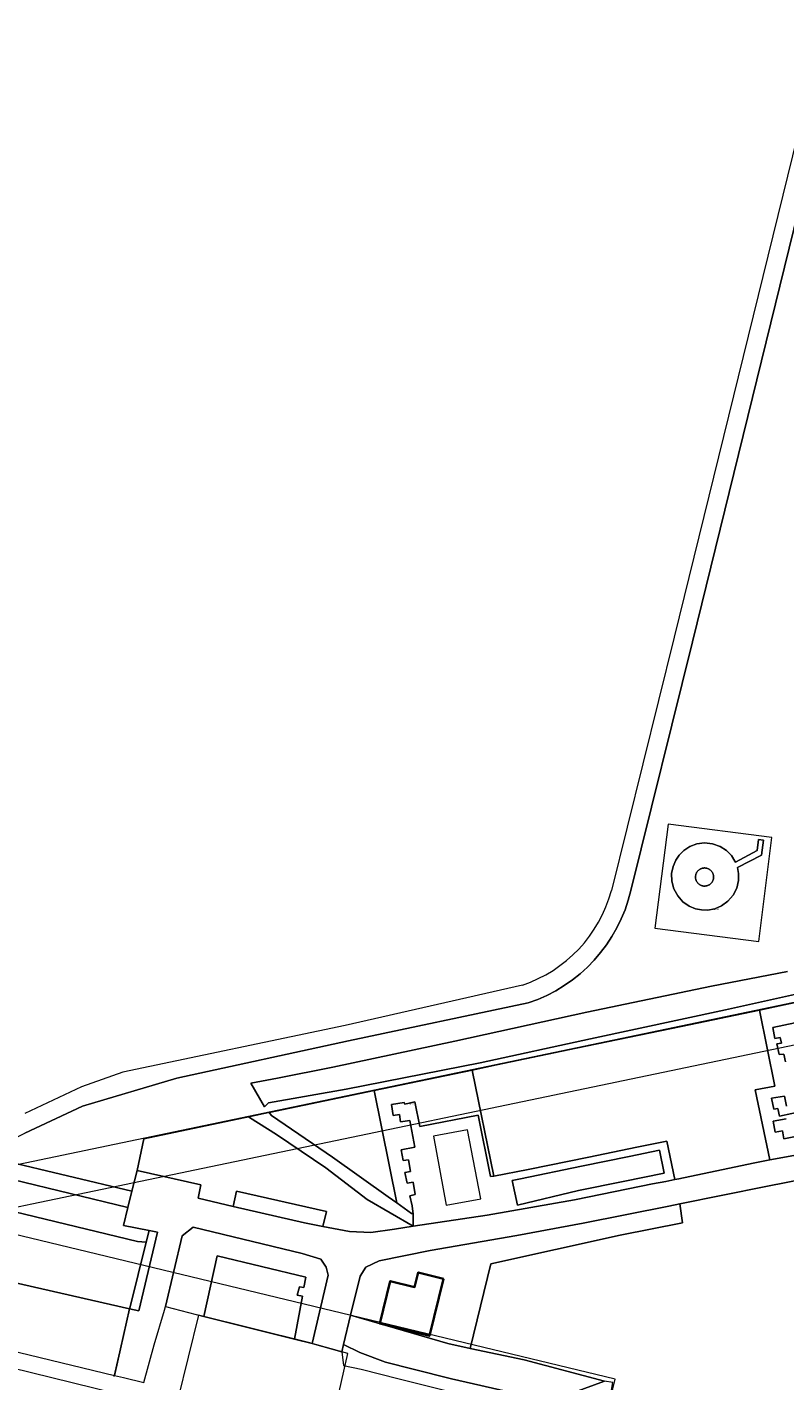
# Model space of a CAD drawing. Header units: metres. Extents: x 250001 to 257773, y 598992 to 609118.
# Tile 586 of 656: x 251982 to 252163, y 607555 to 607879. Entities that reach past the tile are written whole.
import ezdxf
from ezdxf.enums import TextEntityAlignment as Align
from ezdxf.lldxf.tags import DXFTag

# ---------------------------------------------------------------- set-up
doc = ezdxf.new("R2010")
doc.units = ezdxf.units.M
for name, color, linetype, lineweight in [('B-WE-GR-GRAS-GV', 252, 'Continuous', 13), ('B-WE-GR-GROENVOORZIENING-GV', 252, 'Continuous', 18), ('B-WE-IE-TERREINAFSCHEIDING_KUNSTMATIG_HEKWERK-G', 252, 'IE-TERREINAFSCHEIDING-KUNSTMATIG', 18), ('B-WE-KG-GRENS_PERCEEL-G', 150, 'KG-PERCEEL', 18), ('B-WE-KG-GRENS_PERCEEL-S', 150, 'Continuous', 25), ('B-WE-KW-KUNSTWERK_STEIGER-GV', 252, 'Continuous', 18), ('B-WE-OG-BEBOUWING-GV', 1, 'Continuous', 35), ('B-WE-OG-BEBOUWING_WINDTURBINE-GV', 1, 'Continuous', 18), ('B-WE-OG-TERREIN_CULTUURSCHEIDING-GV', 252, 'Continuous', 18), ('B-WE-VH-ONVERHARD-GV', 252, 'Continuous', 18), ('B-WE-VH-VERHARDING_BEDRIJFSVLOERPLAAT-GV', 252, 'Continuous', 18), ('B-WE-VH-VERHARDING_GESLOTEN-GV', 252, 'Continuous', 18), ('B-WE-VH-VERHARDING_HALFVERHARDING-GV', 252, 'Continuous', 18), ('B-WE-VH-VERHARDING_OPEN-GV', 252, 'Continuous', 18), ('X-XX-AL-REFERENTIE-G', 7, 'Continuous', 18)]:
    doc.layers.add(name, color=color, linetype=linetype, lineweight=lineweight)
doc.styles.add('NLCS-ISO', font='NLCS-ISO.ttf')
doc.styles.get("Standard").update_dxf_attribs({"font": 'NLCS-ISO.ttf'})
doc.linetypes.add('IE-TERREINAFSCHEIDING-KUNSTMATIG', pattern='A,4,[82,NLCS.shx,S=0.75,R=90,X=0,Y=0],4,-2', length=10)
tags = doc.linetypes.add('KG-PERCEEL', pattern='A,5.5,-2,["P",Standard,S=1.8,R=0,X=-0.5,Y=-0.9],-2,5.5,-2,[5,NLCS.SHX,S=0.75,R=0,X=0,Y=0],-2', length=19).pattern_tags.tags
tags[6] = DXFTag(74, 10)

# ---------------------------------------------------------------- blocks, each defined once
blk = doc.blocks.new('SKG-PERCEELNUMMER-SO')
at = {"style": 'NLCS-ISO', "oblique": 10, "flags": 1}
blk.add_attdef('GEMEENTECODE', text='', height=1.8, dxfattribs=at).set_placement((0, 2.6), align=Align.MIDDLE_CENTER)
at = {"style": 'NLCS-ISO', "oblique": 10}
blk.add_attdef('SECTIE', text='', height=1.8, dxfattribs=at).set_placement((-0.5, 0), align=Align.MIDDLE_RIGHT)
blk.add_attdef('PERCEELNUMMER', text='', height=1.8, dxfattribs=at).set_placement((0.5, 0), align=Align.MIDDLE_LEFT)
blk = doc.blocks.new('BS2021-132-Xref-KAD-20210617')
at = {"layer": 'B-WE-KG-GRENS_PERCEEL-G', "flags": 128}
blk.add_lwpolyline([(252135.175, 607688.075), (252132.054, 607663.268), (252156.854, 607660.103), (252159.973, 607684.908)], close=True, dxfattribs=at)
for points in [[(252177.465, 607648.038), (251960.181, 607602.647), (251957.577, 607591.925)], [(252177.465, 607648.038), (252174.836, 607637.304), (251983.226, 607597.282)], [(251983.226, 607597.282), (251964.993, 607593.474)], [(252119.437, 607542.588), (252122.549, 607555.501), (251964.993, 607593.474)]]:
    blk.add_lwpolyline(points, dxfattribs=at)
at = {"layer": 'B-WE-KG-GRENS_PERCEEL-S', "xscale": 0.2, "yscale": 0.2, "zscale": 0.2}
for p, values in [((252146.006, 607667.799), {'PERCEELNUMMER': '3588', 'SECTIE': 'A'}), ((252073.128, 607621.246), {'PERCEELNUMMER': '3633', 'SECTIE': 'A'})]:
    blk.add_blockref('SKG-PERCEELNUMMER-SO', p, dxfattribs=at).add_auto_attribs(values)
blk = doc.blocks.new('BS2021-132-Xref-BGT-GRIJS-20210617-aangepast')
at = {"layer": 'B-WE-GR-GRAS-GV', "flags": 128}
blk.add_lwpolyline([(251742.23, 607619.48), (251807.84, 607603.49), (251855.93, 607591.88), (251939.9, 607571.58), (251951.895, 607568.685), (251955.453, 607583.912), (252006.554, 607572.305), (252006.66, 607572.776), (252010.537, 607588.184), (252008.436, 607588.345), (251959.267, 607600.241), (251953.005, 607601.442), (251858.681, 607624.064), (251848.685, 607626.443), (251821.494, 607625.063), (251755.771, 607640.621)], dxfattribs=at)
at = {"layer": 'B-WE-GR-GROENVOORZIENING-GV', "flags": 128}
for points in [[(252296.217, 608369.34), (252287.111, 608332.607), (252281.234, 608308.987), (252275.24, 608286.513), (252259.433, 608219.237), (252210.051, 608014.222), (252198.205, 607966.63), (252181.696, 607897.476), (252141.009, 607731.679), (252126.282, 607672.268)], [(252171.088, 607648.712), (252148.943, 607643.707), (252116.652, 607636.771), (252090.333, 607631.083), (252058.291, 607624.775), (252039.7, 607621.477), (252038.77, 607620.518), (252035.548, 607626.187), (252041.91, 607627.434), (252055.067, 607630.012), (252084.25, 607636.252), (252115.765, 607643.147), (252145.53, 607649.382), (252163.686, 607652.877)], [(252101.784, 607645.394), (252058.823, 607636.299), (252017.866, 607627.407), (251995.282, 607620.746), (251981.547, 607614.296)], [(251976.371, 607607.749), (252007.12, 607600.384), (252008.36, 607605.316), (252009.977, 607612.887), (252034.775, 607618.137), (252035.706, 607618.334), (252039.703, 607619.191), (252039.853, 607619.223), (252064.968, 607624.467), (252065, 607624.474), (252088.405, 607629.348), (252094.218, 607630.559), (252113.247, 607634.576), (252138.28, 607639.749), (252157.01, 607643.675), (252165.49, 607645.453)], [(252163.686, 607652.877), (252145.53, 607649.382), (252115.765, 607643.147), (252084.25, 607636.252), (252055.067, 607630.012), (252041.91, 607627.434), (252035.548, 607626.187), (252038.77, 607620.518), (252039.7, 607621.477), (252058.291, 607624.775), (252090.333, 607631.083), (252116.652, 607636.771), (252148.943, 607643.707), (252171.088, 607648.712)], [(252174.676, 607604.689), (252158.535, 607601.493), (252138.009, 607597.339), (252138.669, 607592.859), (252123.764, 607589.912), (252092.879, 607583.059), (252087.946, 607562.831), (252100.806, 607560.078), (252120.01, 607555.008)]]:
    blk.add_lwpolyline(points, dxfattribs=at)
for points in [[(252156.442, 607681.799), (252156.76, 607684.455), (252157.964, 607684.318), (252157.469, 607680.667), (252151.749, 607677.786), (252152.033, 607676.353), (252152.01, 607674.616), (252151.579, 607672.827), (252150.72, 607671.133), (252149.479, 607669.683), (252147.97, 607668.587), (252146.336, 607667.895), (252144.712, 607667.587), (252143.202, 607667.603), (252141.721, 607667.901), (252140.197, 607668.538), (252138.742, 607669.555), (252137.492, 607670.939), (252136.58, 607672.616), (252136.09, 607674.451), (252136.04, 607676.29), (252136.378, 607677.994), (252137.009, 607679.471), (252137.84, 607680.693), (252138.943, 607681.795), (252140.36, 607682.727), (252142.051, 607683.37), (252143.92, 607683.619), (252145.821, 607683.419), (252147.597, 607682.788), (252149.119, 607681.809), (252150.312, 607680.603), (252151.162, 607679.297), (252151.273, 607679.025)], [(252160.704, 607625.458), (252157.01, 607643.675), (252138.28, 607639.749), (252113.247, 607634.576), (252094.218, 607630.559), (252088.405, 607629.348), (252093.536, 607604.012), (252101.734, 607605.55), (252116.276, 607608.55), (252127.71, 607610.879), (252134.92, 607612.38), (252136.771, 607603.184), (252137.782, 607603.388), (252155.501, 607607.11), (252159.487, 607607.852), (252155.976, 607624.608)], [(252070.357, 607597.584), (252068.298, 607599.041), (252055.023, 607608.529), (252040.445, 607618.514), (252039.853, 607619.223), (252039.703, 607619.191), (252035.706, 607618.334), (252034.775, 607618.137), (252035.224, 607618.006), (252041.626, 607613.967), (252053.463, 607605.997), (252063.269, 607598.434), (252074.309, 607592.011), (252074.295, 607594.87), (252073.925, 607595.059)], [(252013.174, 607590.597), (252011.242, 607590.986), (252010.537, 607588.184), (252006.66, 607572.776), (252006.554, 607572.305), (252008.729, 607571.8)], [(252006.554, 607572.305), (251955.453, 607583.912), (251951.895, 607568.685), (252002.956, 607556.36)]]:
    blk.add_lwpolyline(points, close=True, dxfattribs=at)
at = {"layer": 'B-WE-GR-GROENVOORZIENING-GV'}
blk.add_lwpolyline([(252126.282, 607672.268, -0.2618157), (252101.784, 607645.394)], format="xyb", dxfattribs=at)
at = {"layer": 'B-WE-IE-TERREINAFSCHEIDING_KUNSTMATIG_HEKWERK-G', "flags": 128}
for points in [[(252008.36, 607605.316), (252009.977, 607612.887), (252035.706, 607618.334), (252039.703, 607619.191), (252065, 607624.474), (252094.218, 607630.559), (252113.247, 607634.576), (252138.28, 607639.749), (252165.96, 607645.55), (252177.482, 607647.941), (252180.711, 607661.503), (252186.987, 607687.298), (252195.706, 607722.937), (252202.486, 607752.191), (252214.82, 607802.567), (252226.675, 607851.899), (252234.413, 607885.114), (252238.809, 607902.895), (252245.56, 607931.101), (252252.116, 607958.654), (252262.074, 608000.141)], [(252011.242, 607590.986), (252005.07, 607592.227), (252008.36, 607605.316)], [(252002.899, 607556.107), (252006.66, 607572.776), (252011.242, 607590.986)], [(252024.29, 607570.432), (252027.473, 607584.958), (252048.669, 607579.868), (252048.16, 607577.36), (252047.118, 607577.545), (252046.556, 607575.578), (252047.829, 607575.294), (252045.956, 607565.074)]]:
    blk.add_lwpolyline(points, dxfattribs=at)
at = {"layer": 'B-WE-KW-KUNSTWERK_STEIGER-GV', "flags": 128}
blk.add_lwpolyline([(252048.213, 607515.46), (252058.664, 607561.638), (252049.295, 607564.248), (252023.028, 607570.744), (252018.066, 607550.687), (252016.83, 607550.893), (252014.889, 607542.561), (252013.497, 607542.575), (252012.048, 607537.061), (252007.184, 607537.884), (252005.236, 607528.972), (252012.453, 607527.583), (252012.044, 607525.422), (252026.928, 607521.324)], close=True, dxfattribs=at)
at = {"layer": 'B-WE-OG-BEBOUWING-GV', "flags": 128}
blk.add_lwpolyline([(252081.528, 607579.49), (252075.502, 607580.975), (252074.638, 607577.47), (252068.8, 607578.909), (252066.294, 607568.743), (252078.158, 607565.819)], close=True, dxfattribs=at)
at = {"layer": 'B-WE-OG-BEBOUWING_WINDTURBINE-GV', "flags": 128}
blk.add_lwpolyline([(252144.093, 607677.623), (252143.962, 607677.631), (252143.83, 607677.631), (252143.699, 607677.623), (252143.569, 607677.607), (252143.439, 607677.583), (252143.312, 607677.551), (252143.186, 607677.512), (252143.063, 607677.465), (252142.944, 607677.411), (252142.828, 607677.349), (252142.715, 607677.281), (252142.607, 607677.205), (252142.504, 607677.124), (252142.406, 607677.036), (252142.314, 607676.943), (252142.227, 607676.844), (252142.147, 607676.74), (252142.073, 607676.631), (252142.006, 607676.518), (252141.946, 607676.401), (252141.893, 607676.281), (252141.847, 607676.157), (252141.809, 607676.032), (252141.779, 607675.904), (252141.756, 607675.774), (252141.742, 607675.643), (252141.735, 607675.512), (252141.735, 607675.471), (252141.739, 607675.34), (252141.751, 607675.209), (252141.771, 607675.079), (252141.799, 607674.95), (252141.834, 607674.824), (252141.878, 607674.699), (252141.928, 607674.578), (252141.986, 607674.46), (252142.051, 607674.346), (252142.123, 607674.236), (252142.201, 607674.13), (252142.286, 607674.03), (252142.377, 607673.935), (252142.473, 607673.845), (252142.574, 607673.761), (252142.681, 607673.684), (252142.792, 607673.614), (252142.907, 607673.55), (252143.026, 607673.493), (252143.147, 607673.444), (252143.272, 607673.402), (252143.399, 607673.368), (252143.528, 607673.342), (252143.658, 607673.324), (252143.789, 607673.313), (252143.92, 607673.31), (252144.052, 607673.316), (252144.183, 607673.329), (252144.312, 607673.351), (252144.44, 607673.38), (252144.567, 607673.417), (252144.69, 607673.462), (252144.811, 607673.514), (252144.929, 607673.573), (252145.042, 607673.639), (252145.151, 607673.712), (252145.256, 607673.792), (252145.356, 607673.878), (252145.45, 607673.969), (252145.538, 607674.067), (252145.621, 607674.169), (252145.697, 607674.276), (252145.766, 607674.388), (252145.828, 607674.504), (252145.884, 607674.623), (252145.931, 607674.745), (252145.972, 607674.871), (252146.005, 607674.998), (252146.029, 607675.127), (252146.046, 607675.258), (252146.055, 607675.389), (252146.056, 607675.52), (252146.049, 607675.651), (252146.034, 607675.782), (252146.012, 607675.911), (252145.981, 607676.039), (252145.943, 607676.165), (252145.897, 607676.288), (252145.843, 607676.408), (252145.783, 607676.525), (252145.715, 607676.638), (252145.641, 607676.746), (252145.565, 607676.844), (252145.478, 607676.943), (252145.386, 607677.036), (252145.288, 607677.124), (252145.185, 607677.206), (252145.077, 607677.281), (252144.965, 607677.349), (252144.848, 607677.411), (252144.729, 607677.465), (252144.606, 607677.512), (252144.481, 607677.551), (252144.353, 607677.583), (252144.224, 607677.607)], close=True, dxfattribs=at)
at = {"layer": 'B-WE-OG-TERREIN_CULTUURSCHEIDING-GV', "flags": 128}
blk.add_lwpolyline([(251945.706, 607605.921), (251935.34, 607607.643), (251959.639, 607601.834), (251959.267, 607600.241), (252008.436, 607588.345), (252010.537, 607588.184), (252011.242, 607590.986), (252005.07, 607592.227), (252006.138, 607596.475), (251964.733, 607606.531), (251962.027, 607605.748)], dxfattribs=at)
at = {"layer": 'B-WE-VH-ONVERHARD-GV', "flags": 128}
for points in [[(252291.121, 608370.5), (252290.332, 608367.033), (252282.734, 608333.649), (252276.877, 608310.111), (252270.874, 608287.608), (252255.056, 608220.279), (252245.969, 608182.556), (252236.883, 608144.834), (252228.759, 608111.104), (252218.672, 608069.231), (252205.68, 608015.292), (252193.833, 607967.696), (252177.323, 607898.535), (252166.064, 607852.657), (252136.64, 607732.757), (252121.638, 607672.235)], [(252126.282, 607672.268), (252141.009, 607731.679), (252181.696, 607897.476), (252198.205, 607966.63), (252210.051, 608014.222), (252259.433, 608219.237), (252275.24, 608286.513), (252281.234, 608308.987), (252287.111, 608332.607), (252296.217, 608369.34)], [(252100.371, 607649.666), (252058.014, 607639.975), (252004.895, 607628.8), (251995.056, 607625.341), (251981.527, 607618.988)], [(251962.027, 607605.748), (251964.733, 607606.531), (251966.597, 607607.07), (251970.82, 607609.111), (251981.547, 607614.296), (251995.282, 607620.746), (252017.866, 607627.407), (252058.823, 607636.299), (252101.784, 607645.394)]]:
    blk.add_lwpolyline(points, dxfattribs=at)
at = {"layer": 'B-WE-VH-ONVERHARD-GV'}
for points in [[(252100.371, 607649.666, 0.2530344), (252121.638, 607672.235)], [(252101.784, 607645.394, 0.2618157), (252126.282, 607672.268)]]:
    blk.add_lwpolyline(points, format="xyb", dxfattribs=at)
at = {"layer": 'B-WE-VH-ONVERHARD-GV', "flags": 128}
for points in [[(252070.357, 607597.584), (252064.968, 607624.467), (252039.853, 607619.223), (252040.445, 607618.514), (252055.023, 607608.529), (252068.298, 607599.041)], [(252074.309, 607592.011), (252063.269, 607598.434), (252053.463, 607605.997), (252041.626, 607613.967), (252035.224, 607618.006), (252034.775, 607618.137), (252009.977, 607612.887), (252008.36, 607605.316), (252023.576, 607601.936), (252022.924, 607598.695), (252031.275, 607596.777), (252032.114, 607600.432), (252053.556, 607595.507), (252052.749, 607591.993), (252059.113, 607590.743), (252064.138, 607590.537), (252069.792, 607591.33)]]:
    blk.add_lwpolyline(points, close=True, dxfattribs=at)
at = {"layer": 'B-WE-VH-VERHARDING_BEDRIJFSVLOERPLAAT-GV', "flags": 128}
blk.add_lwpolyline([(252052.749, 607591.993), (252053.556, 607595.507), (252032.114, 607600.432), (252031.275, 607596.777), (252048.308, 607592.865)], close=True, dxfattribs=at)
at = {"layer": 'B-WE-VH-VERHARDING_GESLOTEN-GV', "flags": 128}
blk.add_lwpolyline([(252169.608, 607609.737), (252159.487, 607607.852), (252155.501, 607607.11), (252137.782, 607603.388), (252136.771, 607603.184), (252134.619, 607602.75), (252131.498, 607602.12), (252113.216, 607598.434), (252112.834, 607598.366), (252091.937, 607594.67), (252074.309, 607592.011), (252069.792, 607591.33), (252064.138, 607590.537), (252059.113, 607590.743), (252052.749, 607591.993), (252048.308, 607592.865), (252031.275, 607596.777), (252022.924, 607598.695), (252023.576, 607601.936), (252008.36, 607605.316), (252007.12, 607600.384), (252006.138, 607596.475), (252005.07, 607592.227), (252011.242, 607590.986), (252013.174, 607590.597), (252008.729, 607571.8), (252006.554, 607572.305), (252002.956, 607556.36), (252005.06, 607555.852), (252009.929, 607554.676), (252012.432, 607563.653), (252014.915, 607571.941), (252015.129, 607572.849), (252019.12, 607589.763), (252021.771, 607591.824), (252047.768, 607585.524), (252052.24, 607584.163), (252053.534, 607582.216), (252053.979, 607580.356), (252050.193, 607563.998), (252057.228, 607562.038), (252057.641, 607563.736), (252059.347, 607570.739), (252061.633, 607580.122), (252062.97, 607582.274), (252066.157, 607583.788), (252078.323, 607586.215), (252099.087, 607589.791), (252114.893, 607592.722), (252135.328, 607596.796), (252138.009, 607597.339), (252158.535, 607601.493), (252174.676, 607604.689)], dxfattribs=at)
for points in [[(252157.964, 607684.318), (252156.76, 607684.455), (252156.442, 607681.799), (252151.273, 607679.025), (252151.162, 607679.297), (252150.312, 607680.603), (252149.119, 607681.809), (252147.597, 607682.788), (252145.821, 607683.419), (252143.92, 607683.619), (252142.051, 607683.37), (252140.36, 607682.727), (252138.943, 607681.795), (252137.84, 607680.693), (252137.009, 607679.471), (252136.378, 607677.994), (252136.04, 607676.29), (252136.09, 607674.451), (252136.58, 607672.616), (252137.492, 607670.939), (252138.742, 607669.555), (252140.197, 607668.538), (252141.721, 607667.901), (252143.202, 607667.603), (252144.712, 607667.587), (252146.336, 607667.895), (252147.97, 607668.587), (252149.479, 607669.683), (252150.72, 607671.133), (252151.579, 607672.827), (252152.01, 607674.616), (252152.033, 607676.353), (252151.749, 607677.786), (252157.469, 607680.667)], [(252143.83, 607677.631), (252143.962, 607677.631), (252144.093, 607677.623), (252144.224, 607677.607), (252144.353, 607677.583), (252144.481, 607677.551), (252144.606, 607677.512), (252144.729, 607677.465), (252144.848, 607677.411), (252144.965, 607677.349), (252145.077, 607677.281), (252145.185, 607677.206), (252145.288, 607677.124), (252145.386, 607677.036), (252145.478, 607676.943), (252145.565, 607676.844), (252145.641, 607676.746), (252145.715, 607676.638), (252145.783, 607676.525), (252145.843, 607676.408), (252145.897, 607676.288), (252145.943, 607676.165), (252145.981, 607676.039), (252146.012, 607675.911), (252146.034, 607675.782), (252146.049, 607675.651), (252146.056, 607675.52), (252146.055, 607675.389), (252146.046, 607675.258), (252146.029, 607675.127), (252146.005, 607674.998), (252145.972, 607674.871), (252145.931, 607674.745), (252145.884, 607674.623), (252145.828, 607674.504), (252145.766, 607674.388), (252145.697, 607674.276), (252145.621, 607674.169), (252145.538, 607674.067), (252145.45, 607673.969), (252145.356, 607673.878), (252145.256, 607673.792), (252145.151, 607673.712), (252145.042, 607673.639), (252144.929, 607673.573), (252144.811, 607673.514), (252144.69, 607673.462), (252144.567, 607673.417), (252144.44, 607673.38), (252144.312, 607673.351), (252144.183, 607673.329), (252144.052, 607673.316), (252143.92, 607673.31), (252143.789, 607673.313), (252143.658, 607673.324), (252143.528, 607673.342), (252143.399, 607673.368), (252143.272, 607673.402), (252143.147, 607673.444), (252143.026, 607673.493), (252142.907, 607673.55), (252142.792, 607673.614), (252142.681, 607673.684), (252142.574, 607673.761), (252142.473, 607673.845), (252142.377, 607673.935), (252142.286, 607674.03), (252142.201, 607674.13), (252142.123, 607674.236), (252142.051, 607674.346), (252141.986, 607674.46), (252141.928, 607674.578), (252141.878, 607674.699), (252141.834, 607674.824), (252141.799, 607674.95), (252141.771, 607675.079), (252141.751, 607675.209), (252141.739, 607675.34), (252141.735, 607675.471), (252141.735, 607675.512), (252141.742, 607675.643), (252141.756, 607675.774), (252141.779, 607675.904), (252141.809, 607676.032), (252141.847, 607676.157), (252141.893, 607676.281), (252141.946, 607676.401), (252142.006, 607676.518), (252142.073, 607676.631), (252142.147, 607676.74), (252142.227, 607676.844), (252142.314, 607676.943), (252142.406, 607677.036), (252142.504, 607677.124), (252142.607, 607677.205), (252142.715, 607677.281), (252142.828, 607677.349), (252142.944, 607677.411), (252143.063, 607677.465), (252143.186, 607677.512), (252143.312, 607677.551), (252143.439, 607677.583), (252143.569, 607677.607), (252143.699, 607677.623)], [(252082.594, 607563.977), (252059.347, 607570.739), (252057.641, 607563.736), (252061.571, 607561.842), (252067.7, 607559.567), (252074.295, 607557.875), (252083.474, 607555.538), (252098.481, 607552.097), (252105.308, 607550.48), (252108.948, 607550.907), (252120.01, 607555.008), (252100.806, 607560.078), (252087.946, 607562.831)], [(252061.571, 607561.842), (252057.641, 607563.736), (252057.228, 607562.038), (252057.677, 607558.742), (252061.882, 607557.848), (252070.907, 607555.552), (252086.567, 607551.678), (252104.502, 607547.24), (252107.654, 607545.429), (252113.047, 607543.479), (252117.119, 607540.769), (252118.992, 607538.392), (252119.82, 607542.331), (252122.025, 607554.706), (252120.01, 607555.008), (252108.948, 607550.907), (252105.308, 607550.48), (252098.481, 607552.097), (252083.474, 607555.538), (252074.295, 607557.875), (252067.7, 607559.567)]]:
    blk.add_lwpolyline(points, close=True, dxfattribs=at)
at = {"layer": 'B-WE-VH-VERHARDING_HALFVERHARDING-GV', "flags": 128}
for points in [[(252165.49, 607645.453), (252157.01, 607643.675), (252160.704, 607625.458), (252155.976, 607624.608), (252159.487, 607607.852), (252169.608, 607609.737)], [(252168.756, 607614.115), (252162.833, 607612.94), (252162.489, 607614.785), (252160.742, 607614.537), (252160.256, 607617.104), (252163.391, 607617.659)], [(252167.699, 607619.601), (252161.775, 607618.354), (252161.43, 607620.126), (252160.435, 607620.015), (252159.905, 607622.588), (252162.963, 607623.138), (252163.446, 607620.71)], [(252163.24, 607631.299), (252162.799, 607633.145), (252161.756, 607633.034), (252161.201, 607635.632), (252162.245, 607635.791), (252161.968, 607637.126), (252160.706, 607636.921), (252160.176, 607639.543), (252165.444, 607640.627)]]:
    blk.add_lwpolyline(points, dxfattribs=at)
for points in [[(252093.536, 607604.012), (252088.405, 607629.348), (252065, 607624.474), (252064.968, 607624.467), (252070.357, 607597.584), (252073.925, 607595.059), (252074.295, 607594.87), (252074.052, 607596.872), (252073.471, 607599.324), (252074.783, 607599.626), (252074.28, 607602.587), (252072.872, 607602.31), (252072.317, 607604.86), (252073.628, 607605.113), (252073.172, 607607.855), (252071.886, 607607.699), (252071.428, 607610.247), (252074.681, 607610.94), (252073.487, 607617.324), (252071.279, 607617.007), (252071.006, 607618.706), (252069.55, 607618.479), (252069.141, 607621.099), (252072.126, 607621.626), (252072.267, 607621.164), (252074.671, 607621.769), (252075.894, 607615.845), (252089.779, 607618.561), (252092.802, 607603.874)], [(252134.227, 607604.696), (252133.121, 607610.191), (252125.911, 607608.69), (252114.477, 607606.361), (252099.935, 607603.362), (252097.912, 607602.982), (252099.246, 607597.093), (252113.76, 607600.584), (252124.466, 607602.727)]]:
    blk.add_lwpolyline(points, close=True, dxfattribs=at)
at = {"layer": 'B-WE-VH-VERHARDING_OPEN-GV', "flags": 128}
for points in [[(251758.07, 607600.87), (251852.01, 607578.49), (251951.757, 607554.007), (252070.793, 607525.413), (252082.617, 607522.573), (252113.991, 607515.037), (252114.605, 607517.521), (252114.982, 607519.314), (252067.461, 607529.765), (252007.465, 607543.981), (252006.619, 607544.587), (252005.151, 607546.487), (252004.075, 607547.167), (252002.157, 607547.84), (252003.166, 607552.07), (251987.99, 607555.8), (251943.53, 607566.67), (251899.11, 607577.33), (251854.39, 607588.13), (251850.18, 607589.32), (251805.79, 607599.91), (251758.05, 607611.44)], [(252165.444, 607640.627), (252160.176, 607639.543), (252160.706, 607636.921), (252161.968, 607637.126), (252162.245, 607635.791), (252161.201, 607635.632), (252161.756, 607633.034), (252162.799, 607633.145), (252163.24, 607631.299)], [(252163.446, 607620.71), (252162.963, 607623.138), (252159.905, 607622.588), (252160.435, 607620.015), (252161.43, 607620.126), (252161.775, 607618.354), (252167.699, 607619.601)], [(252163.391, 607617.659), (252160.256, 607617.104), (252160.742, 607614.537), (252162.489, 607614.785), (252162.833, 607612.94), (252168.756, 607614.115)]]:
    blk.add_lwpolyline(points, dxfattribs=at)
for points in [[(252074.295, 607594.87), (252074.309, 607592.011), (252091.937, 607594.67), (252112.834, 607598.366), (252113.216, 607598.434), (252131.498, 607602.12), (252134.619, 607602.75), (252136.771, 607603.184), (252134.92, 607612.38), (252127.71, 607610.879), (252116.276, 607608.55), (252101.734, 607605.55), (252093.536, 607604.012), (252092.802, 607603.874), (252089.779, 607618.561), (252075.894, 607615.845), (252074.671, 607621.769), (252072.267, 607621.164), (252072.126, 607621.626), (252069.141, 607621.099), (252069.55, 607618.479), (252071.006, 607618.706), (252071.279, 607617.007), (252073.487, 607617.324), (252074.681, 607610.94), (252071.428, 607610.247), (252071.886, 607607.699), (252073.172, 607607.855), (252073.628, 607605.113), (252072.317, 607604.86), (252072.872, 607602.31), (252074.28, 607602.587), (252074.783, 607599.626), (252073.471, 607599.324), (252074.052, 607596.872)], [(252090.47, 607598.6), (252087.272, 607615.058), (252079.141, 607613.519), (252082.193, 607597.063)], [(251970.82, 607609.111), (251966.597, 607607.07), (251964.733, 607606.531), (252006.138, 607596.475), (252007.12, 607600.384), (251976.371, 607607.749)], [(252124.466, 607602.727), (252113.76, 607600.584), (252099.246, 607597.093), (252097.912, 607602.982), (252099.935, 607603.362), (252114.477, 607606.361), (252125.911, 607608.69), (252133.121, 607610.191), (252134.227, 607604.696)], [(252138.669, 607592.859), (252138.009, 607597.339), (252135.328, 607596.796), (252114.893, 607592.722), (252099.087, 607589.791), (252078.323, 607586.215), (252066.157, 607583.788), (252062.97, 607582.274), (252061.633, 607580.122), (252059.347, 607570.739), (252082.594, 607563.977), (252087.946, 607562.831), (252092.879, 607583.059), (252123.764, 607589.912)], [(252047.768, 607585.524), (252021.771, 607591.824), (252019.12, 607589.763), (252015.129, 607572.849), (252024.291, 607570.432), (252027.473, 607584.958), (252048.669, 607579.868), (252048.16, 607577.36), (252047.118, 607577.545), (252046.556, 607575.578), (252047.829, 607575.295), (252045.956, 607565.074), (252050.193, 607563.998), (252053.979, 607580.356), (252053.534, 607582.216), (252052.24, 607584.163)], [(252048.669, 607579.868), (252027.473, 607584.958), (252024.291, 607570.432), (252045.956, 607565.074), (252047.829, 607575.295), (252046.556, 607575.578), (252047.118, 607577.545), (252048.16, 607577.36)], [(252074.638, 607577.47), (252075.502, 607580.975), (252081.528, 607579.49), (252078.158, 607565.819), (252066.294, 607568.743), (252068.8, 607578.909)]]:
    blk.add_lwpolyline(points, close=True, dxfattribs=at)

msp = doc.modelspace()

# ---------------------------------------------------------------- block references
at = {"layer": 'X-XX-AL-REFERENTIE-G'}
for name in ['BS2021-132-Xref-BGT-GRIJS-20210617-aangepast', 'BS2021-132-Xref-KAD-20210617']:
    msp.add_blockref(name, (0, 0), dxfattribs=at)

doc.saveas('drawing.dxf')
